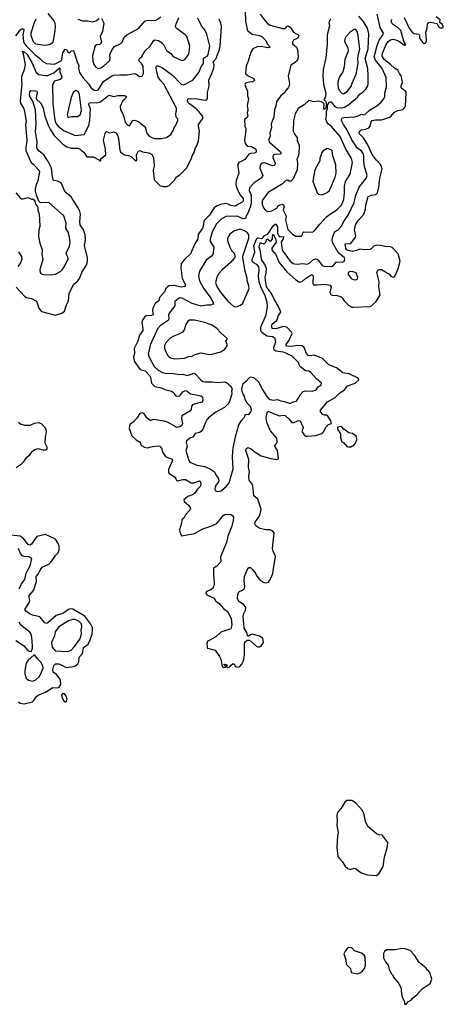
# Model space of a CAD drawing. Extents: x 1246230 to 1426786, y 660032 to 763141.
# Tile 416 of 566: x 1412911 to 1418058, y 662020 to 673978. Entities that reach past the tile are written whole.
import ezdxf

# ---------------------------------------------------------------- set-up
doc = ezdxf.new("R2010")
doc.units = 0

msp = doc.modelspace()

# ---------------------------------------------------------------- linework, layer by layer
at = {"layer": '0CON10XD'}
for points in [[(1415652, 674082), (1415654, 673956), (1415675, 673861), (1415685, 673844), (1415734, 673804), (1415825, 673788), (1415855, 673773), (1415894, 673735), (1415922, 673682), (1415954, 673645), (1415925, 673635), (1415845, 673652), (1415795, 673650), (1415745, 673625), (1415718, 673582), (1415689, 673475), (1415663, 673415), (1415656, 673325), (1415686, 673295), (1415755, 673265), (1415765, 673245), (1415745, 673222), (1415705, 673219), (1415655, 673206), (1415646, 673185), (1415680, 673110), (1415679, 673055), (1415690, 673015), (1415675, 672935), (1415684, 672885), (1415674, 672845), (1415684, 672805), (1415675, 672790), (1415644, 672765), (1415646, 672685), (1415658, 672655), (1415658, 672635), (1415643, 672515), (1415651, 672475), (1415666, 672455), (1415685, 672442), (1415728, 672438), (1415769, 672415), (1415779, 672405), (1415786, 672385), (1415779, 672365), (1415760, 672355), (1415715, 672353), (1415696, 672344), (1415645, 672282), (1415610, 672260), (1415574, 672245), (1415561, 672225), (1415560, 672195), (1415572, 672115), (1415543, 672025), (1415538, 671985), (1415542, 671955), (1415565, 671895), (1415590, 671850), (1415625, 671805), (1415627, 671775), (1415612, 671758), (1415560, 671735), (1415535, 671712), (1415475, 671722), (1415445, 671739), (1415415, 671745), (1415351, 671735), (1415302, 671715), (1415275, 671695), (1415218, 671605), (1415148, 671535), (1415145, 671488), (1415132, 671445), (1415080, 671370), (1415075, 671315), (1415039, 671255), (1414987, 671135), (1414915, 671067), (1414875, 671019), (1414868, 670965), (1414884, 670835), (1414920, 670765), (1414921, 670739), (1414875, 670729), (1414805, 670746), (1414775, 670748), (1414726, 670744), (1414705, 670733), (1414688, 670715), (1414673, 670675), (1414611, 670605), (1414601, 670565), (1414558, 670532), (1414527, 670475), (1414524, 670445), (1414533, 670395), (1414514, 670386), (1414447, 670383), (1414426, 670364), (1414406, 670335), (1414396, 670305), (1414409, 670225), (1414406, 670205), (1414365, 670145), (1414348, 670075), (1414304, 669985), (1414307, 669925), (1414294, 669885), (1414302, 669832), (1414372, 669735), (1414386, 669725), (1414435, 669715), (1414492, 669652), (1414501, 669635), (1414512, 669565), (1414555, 669525), (1414635, 669509), (1414675, 669487), (1414755, 669466), (1414785, 669448), (1414799, 669419), (1414818, 669405), (1414855, 669411), (1414895, 669458), (1414925, 669473), (1414945, 669467), (1414985, 669433), (1415111, 669411), (1415133, 669395), (1415137, 669355), (1415125, 669332), (1415015, 669304), (1414999, 669285), (1414993, 669245), (1414979, 669225), (1414883, 669165), (1414878, 669135), (1414889, 669069), (1414879, 669045), (1414857, 669033), (1414815, 669025), (1414780, 669050), (1414705, 669092), (1414665, 669103), (1414535, 669123), (1414505, 669109), (1414495, 669111), (1414455, 669144), (1414428, 669188), (1414415, 669200), (1414395, 669203), (1414372, 669195), (1414335, 669139), (1414286, 669084), (1414255, 669064), (1414244, 669045), (1414240, 669015), (1414272, 668925), (1414326, 668875), (1414365, 668853), (1414381, 668835), (1414383, 668815), (1414392, 668805), (1414427, 668787), (1414465, 668777), (1414525, 668793), (1414595, 668802), (1414615, 668798), (1414638, 668768), (1414648, 668725), (1414684, 668674), (1414705, 668661), (1414761, 668645), (1414766, 668625), (1414718, 668515), (1414718, 668478), (1414726, 668465), (1414792, 668425), (1414808, 668402), (1414817, 668385), (1414828, 668378), (1414894, 668394), (1414925, 668392), (1414995, 668354), (1415025, 668354), (1415096, 668376), (1415108, 668368), (1415112, 668342), (1415105, 668309), (1415072, 668278), (1415034, 668225), (1415012, 668208), (1414955, 668186), (1414904, 668145), (1414909, 668125), (1414961, 668081), (1414987, 668045), (1414979, 668021), (1414926, 667965), (1414904, 667926), (1414882, 667905), (1414877, 667863), (1414854, 667784), (1414855, 667760), (1414878, 667708), (1415035, 667739), (1415137, 667793), (1415235, 667825), (1415305, 667858), (1415345, 667906), (1415385, 667958), (1415405, 667969), (1415455, 667972), (1415475, 667969), (1415497, 667955), (1415507, 667935), (1415504, 667894), (1415487, 667825), (1415439, 667705), (1415425, 667627), (1415350, 667455), (1415355, 667395), (1415307, 667343), (1415267, 667315), (1415264, 667246), (1415273, 667125), (1415262, 667078), (1415235, 667052), (1415180, 667035), (1415173, 667015), (1415185, 666994), (1415274, 666954), (1415295, 666918), (1415335, 666889), (1415386, 666826), (1415435, 666791), (1415479, 666705), (1415490, 666630), (1415475, 666579), (1415355, 666539), (1415295, 666483), (1415204, 666435), (1415192, 666425), (1415184, 666405), (1415187, 666355), (1415192, 666345), (1415285, 666319), (1415339, 666245), (1415353, 666213), (1415373, 666125), (1415385, 666112), (1415410, 666115), (1415410, 666125), (1415390, 666145), (1415405, 666150), (1415428, 666145), (1415430, 666135), (1415420, 666125), (1415435, 666112), (1415465, 666118), (1415481, 666139), (1415505, 666158), (1415515, 666152), (1415535, 666123), (1415555, 666113), (1415585, 666124), (1415611, 666149), (1415629, 666191), (1415644, 666265), (1415642, 666405), (1415654, 666426), (1415675, 666442), (1415695, 666442), (1415715, 666433), (1415775, 666378), (1415805, 666362), (1415825, 666363), (1415845, 666374), (1415874, 666416), (1415864, 666465), (1415825, 666492), (1415735, 666514), (1415715, 666509), (1415695, 666490), (1415685, 666490), (1415679, 666499), (1415669, 666535), (1415639, 666589), (1415627, 666735), (1415633, 666767), (1415656, 666805), (1415659, 666845), (1415631, 666875), (1415572, 666912), (1415559, 666949), (1415563, 666997), (1415575, 667031), (1415627, 667053), (1415642, 667068), (1415645, 667095), (1415639, 667165), (1415644, 667216), (1415675, 667297), (1415695, 667327), (1415715, 667325), (1415745, 667297), (1415770, 667265), (1415795, 667215), (1415825, 667180), (1415872, 667145), (1415895, 667138), (1415934, 667146), (1415968, 667202), (1415987, 667253), (1415994, 667314), (1416019, 667455), (1416017, 667475), (1415990, 667520), (1415981, 667555), (1416001, 667745), (1415988, 667765), (1415955, 667784), (1415905, 667783), (1415828, 667798), (1415781, 667831), (1415767, 667855), (1415774, 667875), (1415828, 667955), (1415844, 668035), (1415803, 668155), (1415755, 668196), (1415745, 668315), (1415735, 668338), (1415699, 668385), (1415697, 668425), (1415705, 668485), (1415693, 668545), (1415695, 668635), (1415659, 668745), (1415662, 668768), (1415685, 668781), (1415725, 668766), (1415772, 668725), (1415845, 668683), (1415945, 668651), (1416005, 668639), (1416035, 668636), (1416056, 668644), (1416045, 668745), (1416009, 668805), (1416041, 668845), (1416037, 668895), (1415958, 668985), (1415912, 669085), (1415905, 669145), (1415916, 669205), (1415925, 669224), (1416065, 669166), (1416115, 669174), (1416135, 669170), (1416185, 669127), (1416218, 669088), (1416245, 669087), (1416295, 669111), (1416319, 669105), (1416354, 669025), (1416338, 668975), (1416366, 668935), (1416385, 668922), (1416408, 668918), (1416505, 668930), (1416585, 668953), (1416606, 668975), (1416630, 669030), (1416665, 669060), (1416698, 669072), (1416691, 669105), (1416654, 669164), (1416637, 669175), (1416614, 669176), (1416596, 669185), (1416567, 669215), (1416567, 669235), (1416651, 669339), (1416745, 669389), (1416797, 669443), (1416860, 669485), (1416895, 669532), (1416988, 669565), (1417031, 669605), (1417023, 669625), (1416915, 669677), (1416838, 669688), (1416759, 669749), (1416667, 669787), (1416592, 669862), (1416546, 669885), (1416485, 669902), (1416435, 669896), (1416415, 669901), (1416396, 669926), (1416368, 669998), (1416345, 670017), (1416295, 670021), (1416205, 670009), (1416155, 670015), (1416147, 670025), (1416150, 670035), (1416187, 670085), (1416221, 670165), (1416213, 670185), (1416156, 670245), (1416115, 670252), (1416025, 670225), (1415977, 670227), (1415974, 670254), (1415978, 670285), (1416035, 670325), (1416054, 670386), (1416085, 670425), (1416057, 670495), (1416002, 670582), (1415971, 670651), (1415911, 670735), (1415896, 670816), (1415894, 670846), (1415907, 670903), (1415909, 670955), (1415885, 671013), (1415850, 671065), (1415838, 671165), (1415819, 671215), (1415832, 671268), (1415845, 671270), (1415875, 671255), (1415885, 671258), (1415902, 671278), (1415915, 671315), (1415925, 671314), (1415955, 671290), (1415966, 671294), (1415982, 671318), (1415985, 671371), (1415995, 671369), (1416008, 671345), (1416024, 671305), (1416027, 671275), (1415975, 671205), (1415975, 671185), (1415985, 671167), (1416019, 671139), (1416035, 671092), (1416065, 671030), (1416155, 670915), (1416265, 670817), (1416312, 670792), (1416345, 670800), (1416383, 670835), (1416434, 670866)], [(1412865, 673780), (1412925, 673857), (1412936, 673865), (1412956, 673865), (1412963, 673855), (1412950, 673795), (1412956, 673715), (1412965, 673693), (1412990, 673660), (1413095, 673555), (1413152, 673512), (1413192, 673472), (1413235, 673444), (1413335, 673438), (1413415, 673478), (1413424, 673495), (1413437, 673575), (1413465, 673621), (1413478, 673618), (1413495, 673588), (1413515, 673574), (1413542, 673598), (1413565, 673602), (1413614, 673455), (1413629, 673425), (1413626, 673385), (1413637, 673337), (1413680, 673275), (1413751, 673195), (1413774, 673154), (1413807, 673127), (1413835, 673119), (1413863, 673127), (1413935, 673233), (1414025, 673292), (1414055, 673303), (1414128, 673308), (1414215, 673309), (1414305, 673324), (1414335, 673311), (1414365, 673289), (1414398, 673292), (1414414, 673326), (1414411, 673415), (1414392, 673445), (1414365, 673469), (1414359, 673485), (1414371, 673509), (1414397, 673533), (1414435, 673600), (1414497, 673655), (1414538, 673722), (1414555, 673732), (1414596, 673725), (1414638, 673698), (1414659, 673675), (1414695, 673603), (1414749, 673569), (1414775, 673532), (1414875, 673488), (1414895, 673484), (1414919, 673495), (1414965, 673560), (1414980, 673655), (1414943, 673773), (1414922, 673795), (1414825, 673867), (1414809, 673885), (1414806, 673905), (1414816, 673934), (1414845, 674006)], [(1412866, 671875), (1412915, 671814), (1412935, 671801), (1412955, 671801), (1413015, 671818), (1413055, 671800), (1413065, 671802), (1413085, 671790), (1413096, 671776), (1413108, 671735), (1413130, 671700), (1413132, 671665), (1413148, 671618), (1413153, 671553), (1413157, 671465), (1413144, 671424), (1413138, 671345), (1413154, 671265), (1413184, 671185), (1413181, 671125), (1413193, 671065), (1413158, 670955), (1413154, 670935), (1413158, 670908), (1413172, 670892), (1413200, 670885), (1413295, 670879), (1413345, 670888), (1413412, 670925), (1413429, 670941), (1413461, 670989), (1413499, 671075), (1413496, 671095), (1413478, 671125), (1413476, 671145), (1413517, 671225), (1413524, 671275), (1413518, 671335), (1413507, 671365), (1413504, 671395), (1413471, 671445), (1413475, 671505), (1413449, 671595), (1413336, 671696), (1413265, 671758), (1413165, 671752), (1413143, 671775), (1413114, 671845), (1413104, 671895), (1413104, 671925), (1413114, 671975), (1413135, 672025), (1413154, 672134), (1413147, 672147), (1413085, 672215), (1413055, 672236), (1412988, 672385), (1412988, 672425), (1413002, 672505), (1412987, 672705), (1412992, 672745), (1412974, 672865), (1412960, 672905), (1412925, 672965), (1412921, 672995), (1412940, 673195), (1412937, 673233), (1412936, 673294), (1412970, 673375), (1412982, 673435), (1412958, 673558), (1412945, 673595), (1412965, 673586), (1413001, 673555), (1413058, 673458), (1413111, 673335), (1413142, 673312), (1413215, 673299), (1413255, 673302), (1413326, 673334), (1413385, 673387), (1413395, 673393), (1413399, 673389), (1413397, 673345), (1413422, 673285), (1413419, 673265), (1413405, 673252), (1413335, 673233), (1413311, 673185), (1413313, 672955), (1413335, 672785), (1413342, 672745), (1413355, 672715), (1413380, 672685), (1413445, 672631), (1413585, 672570), (1413695, 672582), (1413752, 672695), (1413764, 672755), (1413770, 672895), (1413753, 672945), (1413754, 672966), (1413775, 672974), (1413845, 672968), (1413895, 672982), (1413995, 673062), (1414055, 673045), (1414105, 673056), (1414185, 673058), (1414207, 673047), (1414194, 673015), (1414162, 672988), (1414130, 672925), (1414137, 672885), (1414165, 672836), (1414177, 672797), (1414191, 672735), (1414225, 672698), (1414245, 672687), (1414285, 672754), (1414305, 672759), (1414355, 672743), (1414429, 672679), (1414439, 672665), (1414447, 672625), (1414461, 672591), (1414485, 672564), (1414515, 672546), (1414554, 672536), (1414635, 672535), (1414695, 672549), (1414746, 672584), (1414777, 672633), (1414788, 672665), (1414805, 672687), (1414832, 672755), (1414832, 672772), (1414814, 672795), (1414809, 672835), (1414818, 672875), (1414816, 672905), (1414661, 673195), (1414625, 673236), (1414595, 673282), (1414575, 673365), (1414571, 673395), (1414575, 673416), (1414595, 673417), (1414648, 673395), (1414769, 673305), (1414875, 673197), (1414905, 673186), (1415015, 673245), (1415088, 673335), (1415120, 673415), (1415143, 673447), (1415145, 673510), (1415187, 673535), (1415201, 673555), (1415223, 673655), (1415185, 673801), (1415159, 673855), (1415121, 673905), (1415076, 673995)], [(1412868, 670728), (1412975, 670616), (1412995, 670606), (1413053, 670593), (1413115, 670558), (1413142, 670475), (1413175, 670436), (1413345, 670390), (1413425, 670414), (1413455, 670440), (1413480, 670515), (1413506, 670564), (1413512, 670658), (1413567, 670765), (1413616, 670805), (1413639, 670835), (1413665, 670908), (1413727, 671003), (1413736, 671046), (1413735, 671087), (1413700, 671235), (1413711, 671305), (1413705, 671365), (1413687, 671425), (1413644, 671485), (1413641, 671525), (1413649, 671615), (1413638, 671665), (1413537, 671825), (1413462, 671885), (1413415, 671995), (1413375, 672018), (1413320, 672025), (1413308, 672065), (1413296, 672175), (1413257, 672257), (1413205, 672337), (1413145, 672386), (1413124, 672414), (1413120, 672435), (1413125, 672495), (1413105, 672615), (1413111, 672709), (1413103, 672885), (1413069, 672989), (1413036, 673045), (1413030, 673075), (1413033, 673097), (1413045, 673120), (1413105, 673114), (1413118, 673108), (1413123, 673095), (1413110, 673035), (1413113, 673015), (1413170, 672965), (1413198, 672905), (1413215, 672808), (1413258, 672698), (1413285, 672642), (1413330, 672570), (1413435, 672466), (1413484, 672435), (1413535, 672417), (1413615, 672419), (1413645, 672406), (1413667, 672387), (1413694, 672365), (1413725, 672314), (1413805, 672314), (1413882, 672272), (1413885, 672263), (1413895, 672262), (1413898, 672275), (1413890, 672285), (1413958, 672335), (1413953, 672405), (1413931, 672515), (1413955, 672612), (1413965, 672620), (1414005, 672604), (1414055, 672618), (1414083, 672603), (1414101, 672575), (1414111, 672535), (1414127, 672395), (1414137, 672375), (1414161, 672351), (1414185, 672338), (1414235, 672329), (1414265, 672316), (1414317, 672263), (1414325, 672264), (1414333, 672275), (1414332, 672338), (1414355, 672385), (1414372, 672388), (1414405, 672375), (1414482, 672362), (1414515, 672340), (1414536, 672305), (1414545, 672205), (1414533, 672145), (1414544, 672035), (1414614, 671964), (1414654, 671954), (1414695, 671952), (1414726, 671965), (1414791, 672029), (1414812, 672065), (1414858, 672095), (1414939, 672175), (1414994, 672285), (1415006, 672325), (1415034, 672375), (1415044, 672415), (1415062, 672445), (1415084, 672505), (1415096, 672625), (1415084, 672685), (1415085, 672705), (1415139, 672785), (1415133, 672805), (1415089, 672865), (1415057, 672897), (1414974, 672955), (1414956, 672975), (1414950, 672995), (1414955, 673012), (1414965, 673020), (1414998, 673018), (1415045, 673020), (1415165, 672999), (1415184, 673005), (1415194, 673025), (1415193, 673095), (1415213, 673175), (1415208, 673245), (1415246, 673324), (1415268, 673395), (1415272, 673425), (1415262, 673465), (1415298, 673505), (1415313, 673557), (1415336, 673605), (1415347, 673655), (1415365, 673895), (1415356, 673935), (1415335, 673983)], [(1413107, 673983), (1413089, 673939), (1413047, 673815), (1413048, 673785), (1413075, 673715), (1413105, 673683), (1413215, 673670), (1413275, 673676), (1413316, 673705), (1413328, 673745), (1413344, 673846), (1413348, 673895), (1413344, 673935), (1413325, 673970), (1413258, 674055)], [(1413616, 673986), (1413676, 673966), (1413735, 673964), (1413805, 673951), (1413845, 673968), (1413877, 673993)], [(1413905, 673991), (1413932, 673935), (1413919, 673835), (1413890, 673775), (1413904, 673705), (1413888, 673675), (1413845, 673672), (1413829, 673661), (1413794, 673544), (1413799, 673475), (1413811, 673435), (1413835, 673400), (1413865, 673387), (1413896, 673394), (1413935, 673416), (1414002, 673478), (1414012, 673508), (1414008, 673555), (1414033, 673615), (1414065, 673654), (1414142, 673688), (1414156, 673704), (1414182, 673765), (1414212, 673795), (1414355, 673873), (1414435, 673963), (1414475, 673974), (1414535, 673969), (1414565, 673973), (1414628, 674012)], [(1416174, 673294), (1416188, 673205), (1416186, 673175), (1416175, 673149), (1416148, 673122), (1416134, 673095), (1416083, 673055), (1416032, 672985), (1416029, 672945), (1416007, 672883), (1415998, 672795), (1415966, 672715), (1415971, 672665), (1415952, 672605), (1415954, 672565), (1415936, 672516), (1415951, 672485), (1416080, 672375), (1416088, 672355), (1416075, 672345), (1416005, 672341), (1415989, 672331), (1415987, 672305), (1416017, 672235), (1416012, 672215), (1416003, 672207), (1415984, 672205), (1415885, 672238), (1415857, 672235), (1415842, 672225), (1415833, 672205), (1415829, 672175), (1415866, 672084), (1415846, 672055), (1415760, 671995), (1415702, 671935), (1415701, 671905), (1415722, 671845), (1415724, 671755), (1415717, 671715), (1415688, 671635), (1415666, 671605), (1415655, 671565), (1415625, 671561), (1415555, 671593), (1415415, 671586), (1415358, 671555), (1415302, 671498), (1415255, 671408), (1415224, 671315), (1415227, 671285), (1415269, 671215), (1415256, 671125), (1415242, 671105), (1415175, 671058), (1415095, 670925), (1415082, 670865), (1415095, 670805), (1415145, 670716), (1415233, 670595), (1415260, 670545), (1415260, 670525), (1415228, 670512), (1415185, 670512), (1415115, 670497), (1415005, 670530), (1414885, 670598), (1414855, 670599), (1414835, 670588), (1414798, 670555), (1414795, 670502), (1414726, 670415), (1414721, 670395), (1414724, 670345), (1414717, 670323), (1414622, 670265), (1414585, 670225), (1414497, 670025), (1414474, 669915), (1414485, 669881), (1414545, 669767), (1414592, 669722), (1414645, 669693), (1414675, 669685), (1414775, 669682), (1414855, 669667), (1414895, 669672), (1414945, 669658), (1414975, 669664), (1415027, 669687), (1415045, 669678), (1415102, 669612), (1415136, 669584), (1415165, 669578), (1415255, 669581), (1415315, 669572), (1415398, 669578), (1415425, 669571), (1415472, 669532), (1415491, 669495), (1415486, 669465), (1415489, 669435), (1415465, 669352), (1415448, 669315), (1415400, 669270), (1415295, 669213), (1415205, 669143), (1415185, 669120), (1415170, 669085), (1415135, 669005), (1415115, 668976), (1415095, 668964), (1415045, 668952), (1415015, 668907), (1414985, 668900), (1414938, 668865), (1414933, 668845), (1414944, 668796), (1414928, 668745), (1414966, 668625), (1414980, 668605), (1415065, 668567), (1415162, 668552), (1415231, 668521), (1415278, 668488), (1415295, 668449), (1415321, 668411), (1415329, 668385), (1415326, 668365), (1415292, 668315), (1415281, 668275), (1415285, 668262), (1415309, 668249), (1415358, 668255), (1415425, 668314), (1415458, 668355), (1415506, 668525), (1415497, 668665), (1415502, 668735), (1415503, 668775), (1415533, 668913), (1415574, 669056), (1415608, 669112), (1415641, 669149), (1415651, 669179), (1415665, 669188), (1415695, 669182), (1415715, 669208), (1415726, 669235), (1415719, 669275), (1415675, 669322), (1415650, 669365), (1415642, 669405), (1415625, 669432), (1415614, 669464), (1415611, 669495), (1415625, 669559), (1415665, 669590), (1415705, 669634), (1415725, 669640), (1415758, 669628), (1415817, 669577), (1415859, 669489), (1415915, 669403), (1415935, 669378), (1415955, 669365), (1415995, 669357), (1416045, 669365), (1416085, 669348), (1416125, 669342), (1416185, 669320), (1416205, 669319), (1416234, 669336), (1416275, 669346), (1416300, 669385), (1416318, 669422), (1416356, 669464), (1416385, 669469), (1416466, 669466), (1416515, 669481), (1416532, 669515), (1416576, 669545), (1416578, 669565), (1416519, 669615), (1416450, 669695), (1416425, 669711), (1416383, 669715), (1416325, 669756), (1416316, 669765), (1416297, 669815), (1416223, 669893), (1416115, 669941), (1416025, 669951), (1416002, 669965), (1415997, 669995), (1416024, 670064), (1416014, 670104), (1415987, 670127), (1415915, 670136), (1415855, 670179), (1415839, 670205), (1415842, 670245), (1415906, 670395), (1415922, 670495), (1415917, 670545), (1415895, 670625), (1415839, 670735), (1415821, 670795), (1415812, 670865), (1415821, 670935), (1415815, 670975), (1415794, 671005), (1415754, 671025), (1415735, 671045), (1415734, 671065), (1415768, 671155), (1415757, 671235), (1415791, 671319), (1415807, 671327), (1415845, 671320), (1415861, 671325), (1415884, 671356), (1415927, 671375), (1415995, 671478), (1416015, 671494), (1416023, 671493), (1416044, 671464), (1416045, 671387), (1416058, 671355), (1416075, 671339), (1416115, 671345), (1416112, 671315), (1416086, 671275), (1416102, 671185), (1416114, 671164), (1416196, 671046), (1416235, 671017), (1416255, 671012), (1416285, 671008), (1416345, 671015), (1416405, 671010), (1416435, 671024), (1416481, 671065), (1416505, 671074), (1416525, 671068), (1416543, 671053), (1416585, 670992), (1416605, 670986), (1416691, 670979), (1416714, 670986), (1416762, 671038), (1416834, 671034), (1416855, 671042), (1416863, 671065), (1416858, 671085), (1416779, 671149), (1416711, 671271), (1416707, 671303), (1416716, 671345), (1416735, 671392), (1416745, 671406), (1416781, 671425), (1416819, 671471), (1416842, 671515), (1416905, 671612), (1416976, 671756), (1416995, 671845), (1417036, 671945), (1417125, 672058), (1417133, 672085), (1417101, 672195), (1417092, 672252), (1417093, 672325), (1417084, 672354), (1417065, 672382), (1417013, 672423), (1416945, 672519), (1416886, 672645), (1416844, 672705), (1416821, 672755), (1416821, 672769), (1416830, 672785), (1416848, 672792), (1416985, 672797), (1417025, 672809), (1417065, 672831), (1417094, 672824), (1417105, 672828), (1417160, 672880), (1417250, 672930), (1417303, 672977), (1417334, 673016), (1417349, 673045), (1417347, 673085), (1417366, 673164), (1417364, 673275), (1417317, 673385), (1417235, 673485), (1417218, 673525), (1417255, 673665), (1417279, 673731), (1417323, 673795), (1417330, 673815), (1417289, 673885), (1417256, 674045)], [(1415834, 674044), (1415894, 673965), (1415923, 673933), (1415955, 673911), (1416105, 673871), (1416137, 673873), (1416162, 673898), (1416175, 673902), (1416201, 673885), (1416238, 673825), (1416295, 673796), (1416302, 673785), (1416289, 673755), (1416239, 673731), (1416226, 673704), (1416226, 673685), (1416273, 673643), (1416287, 673615), (1416295, 673535), (1416292, 673498), (1416275, 673471), (1416206, 673424), (1416174, 673294)], [(1416689, 673985), (1416666, 673945), (1416676, 673905), (1416648, 673795), (1416648, 673685), (1416629, 673515), (1416597, 673375), (1416594, 673294), (1416602, 673195), (1416629, 673085), (1416628, 673042), (1416612, 673015), (1416612, 673005), (1416630, 672985), (1416636, 672964), (1416638, 672945), (1416625, 672898), (1416615, 672888), (1416605, 672900), (1416609, 672959), (1416575, 672980), (1416545, 672990), (1416485, 672982), (1416425, 672998), (1416367, 672943), (1416295, 672900), (1416258, 672835), (1416239, 672755), (1416233, 672625), (1416253, 672585), (1416284, 672545), (1416282, 672512), (1416306, 672455), (1416308, 672418), (1416297, 672325), (1416280, 672285), (1416288, 672235), (1416281, 672155), (1416233, 672047), (1416205, 672017), (1416185, 672016), (1416165, 672028), (1416145, 672026), (1416104, 671986), (1415931, 671879), (1415867, 671795), (1415858, 671775), (1415858, 671735), (1415875, 671692), (1415895, 671668), (1415905, 671658), (1415935, 671647), (1415974, 671656), (1416035, 671688), (1416053, 671717), (1416075, 671731), (1416095, 671738), (1416115, 671730), (1416126, 671705), (1416114, 671665), (1416148, 671592), (1416142, 671545), (1416170, 671430), (1416225, 671374), (1416265, 671349)], [(1416265, 671349), (1416335, 671351), (1416345, 671357), (1416352, 671388), (1416365, 671401), (1416465, 671399), (1416495, 671414), (1416558, 671495), (1416639, 671585), (1416675, 671614), (1416765, 671670), (1416819, 671725), (1416851, 671795), (1416858, 671875), (1416857, 671955), (1416869, 672011), (1416928, 672102), (1416953, 672245), (1416943, 672293), (1416869, 672415), (1416805, 672559), (1416695, 672685), (1416665, 672711), (1416642, 672732), (1416632, 672775), (1416638, 672805), (1416637, 672863), (1416650, 672895), (1416649, 672941), (1416671, 672975), (1416685, 672982), (1416695, 672980), (1416733, 672933), (1416765, 672913), (1416815, 672908), (1416858, 672915), (1416911, 672949), (1417014, 673036), (1417045, 673074), (1417082, 673098), (1417116, 673135), (1417140, 673175), (1417146, 673195), (1417147, 673295), (1417141, 673385), (1417110, 673505), (1417143, 673625), (1417155, 673805), (1417137, 673877), (1417088, 673958), (1417030, 674020)], [(1416434, 670866), (1416455, 670881), (1416465, 670879), (1416475, 670866), (1416474, 670774), (1416479, 670759), (1416525, 670756), (1416615, 670767), (1416685, 670755), (1416694, 670734), (1416680, 670665), (1416691, 670641), (1416715, 670630), (1416755, 670632), (1416815, 670612), (1416835, 670598), (1416853, 670565), (1416912, 670505), (1416945, 670488), (1416965, 670485), (1417165, 670493), (1417185, 670503), (1417204, 670525), (1417244, 670555), (1417289, 670635), (1417276, 670735), (1417278, 670795), (1417252, 670908), (1417264, 670936), (1417277, 670943), (1417305, 670944), (1417405, 670888), (1417422, 670865), (1417435, 670855), (1417455, 670852), (1417478, 670875), (1417510, 670955), (1417532, 671045), (1417511, 671135), (1417435, 671212), (1417415, 671220), (1417346, 671224), (1417297, 671237), (1417245, 671238), (1417215, 671227), (1417183, 671197), (1417165, 671189), (1417095, 671185), (1417045, 671193), (1417005, 671174), (1416955, 671164), (1416901, 671175), (1416885, 671185), (1416873, 671205), (1416865, 671254), (1416935, 671261), (1416993, 671335), (1416996, 671355), (1416979, 671425), (1416991, 671485), (1417027, 671543), (1417093, 671617), (1417111, 671675), (1417116, 671725), (1417145, 671831), (1417185, 671848), (1417239, 671855), (1417258, 671875), (1417275, 671945), (1417285, 672055), (1417317, 672165), (1417300, 672215), (1417245, 672272), (1417195, 672339), (1417138, 672468), (1417090, 672545), (1417036, 672595), (1417037, 672615), (1417059, 672641), (1417115, 672649), (1417155, 672665), (1417171, 672685), (1417182, 672738), (1417195, 672755), (1417235, 672762), (1417305, 672760), (1417335, 672768), (1417415, 672800), (1417464, 672855), (1417505, 672875), (1417565, 672888), (1417600, 672925), (1417605, 673095), (1417601, 673105), (1417557, 673137), (1417546, 673155), (1417546, 673175), (1417562, 673215), (1417555, 673264), (1417545, 673297), (1417524, 673324), (1417506, 673365), (1417465, 673390), (1417418, 673435), (1417338, 673495), (1417315, 673535), (1417320, 673570), (1417363, 673675), (1417388, 673712), (1417415, 673732), (1417445, 673741), (1417465, 673739), (1417515, 673721), (1417585, 673667), (1417595, 673667), (1417597, 673673), (1417578, 673718), (1417542, 673845), (1417515, 673875), (1417454, 673914), (1417434, 673934), (1417426, 673955), (1417433, 673985)], [(1417584, 674004), (1417643, 673875), (1417679, 673825), (1417705, 673809), (1417761, 673801), (1417768, 673788), (1417769, 673755), (1417805, 673707), (1417825, 673690), (1417844, 673696), (1417855, 673725), (1417847, 673825), (1417860, 673875), (1417865, 673922), (1417883, 673945), (1417905, 673949), (1417981, 673931), (1417998, 673895), (1418015, 673879), (1418045, 673878), (1418056, 673884), (1418058, 673895), (1418045, 673924), (1418014, 673944), (1418019, 673975), (1417971, 674011)], [(1416845, 673078), (1416855, 673081), (1416895, 673109), (1416939, 673165), (1416951, 673209), (1417000, 673315), (1417025, 673445), (1417019, 673505), (1417028, 673565), (1417045, 673620), (1417025, 673780), (1417015, 673827), (1416995, 673860), (1416975, 673859), (1416925, 673827), (1416872, 673768), (1416860, 673745), (1416859, 673715), (1416899, 673635), (1416902, 673595), (1416861, 673495), (1416853, 673407), (1416837, 673345), (1416795, 673285), (1416776, 673225), (1416775, 673185), (1416782, 673152), (1416793, 673123), (1416825, 673085), (1416845, 673078)], [(1413505, 672796), (1413545, 672804), (1413615, 672804), (1413645, 672821), (1413663, 672875), (1413638, 673068), (1413622, 673105), (1413595, 673120), (1413562, 673095), (1413536, 673035), (1413487, 672827), (1413492, 672802), (1413505, 672796)], [(1416585, 671851), (1416645, 671878), (1416675, 671905), (1416746, 672065), (1416757, 672115), (1416754, 672215), (1416716, 672325), (1416708, 672385), (1416695, 672399), (1416645, 672412), (1416598, 672385), (1416583, 672367), (1416576, 672335), (1416557, 672295), (1416556, 672265), (1416497, 672155), (1416474, 672015), (1416526, 671876), (1416540, 671860), (1416585, 671851)], [(1415515, 670492), (1415555, 670493), (1415595, 670510), (1415624, 670536), (1415698, 670715), (1415696, 670745), (1415676, 670805), (1415674, 670835), (1415650, 670925), (1415621, 671085), (1415622, 671105), (1415696, 671325), (1415695, 671365), (1415678, 671388), (1415641, 671415), (1415585, 671432), (1415512, 671408), (1415465, 671374), (1415434, 671325), (1415436, 671295), (1415463, 671215), (1415484, 671175), (1415515, 671141), (1415529, 671101), (1415521, 671085), (1415471, 671029), (1415375, 670945), (1415329, 670895), (1415311, 670859), (1415292, 670785), (1415301, 670745), (1415345, 670671), (1415435, 670564), (1415515, 670492)], [(1412895, 671160), (1412933, 671103), (1412936, 671065), (1412915, 671015), (1412888, 670982)], [(1416975, 670817), (1417005, 670824), (1417015, 670830), (1417021, 670845), (1416999, 670905), (1416949, 670921), (1416916, 670914), (1416903, 670905), (1416904, 670885), (1416937, 670835), (1416975, 670817)], [(1414795, 669858), (1414855, 669863), (1414915, 669867), (1414965, 669886), (1415005, 669891), (1415045, 669910), (1415115, 669931), (1415215, 669913), (1415245, 669916), (1415355, 669946), (1415403, 669975), (1415433, 670017), (1415431, 670035), (1415414, 670075), (1415430, 670095), (1415430, 670105), (1415354, 670174), (1415305, 670229), (1415250, 670270), (1415145, 670303), (1415035, 670329), (1414973, 670327), (1414955, 670315), (1414928, 670275), (1414909, 670211), (1414889, 670185), (1414845, 670157), (1414785, 670135), (1414739, 670111), (1414687, 670055), (1414672, 670022), (1414671, 669985), (1414682, 669955), (1414707, 669905), (1414725, 669886), (1414745, 669872), (1414795, 669858)], [(1412870, 668540), (1412932, 668585), (1412965, 668618), (1412997, 668663), (1413035, 668695), (1413064, 668735), (1413095, 668759), (1413135, 668770), (1413196, 668754), (1413225, 668756), (1413247, 668765), (1413246, 668785), (1413226, 668825), (1413222, 668845), (1413223, 668905), (1413238, 668975), (1413230, 669015), (1413175, 669069), (1413145, 669083), (1413088, 669072), (1413035, 669049), (1412975, 669048), (1412920, 669065), (1412895, 669088)], [(1416905, 668789), (1416935, 668792), (1416975, 668815), (1416990, 668835), (1417008, 668875), (1417004, 668915), (1416955, 668953), (1416911, 668961), (1416849, 669005), (1416825, 669032), (1416804, 669036), (1416774, 669026), (1416774, 669005), (1416807, 668947), (1416810, 668895), (1416827, 668855), (1416848, 668838), (1416885, 668793), (1416905, 668789)], [(1412895, 665694), (1412915, 665676), (1412965, 665669), (1413065, 665695), (1413085, 665711), (1413110, 665755), (1413134, 665776), (1413225, 665812), (1413315, 665868), (1413375, 665862), (1413390, 665870), (1413411, 665905), (1413408, 665955), (1413392, 665985), (1413358, 666025), (1413318, 666055), (1413313, 666085), (1413326, 666134), (1413347, 666153), (1413385, 666154), (1413433, 666133), (1413475, 666111), (1413545, 666118), (1413590, 666130), (1413618, 666155), (1413630, 666180), (1413632, 666235), (1413675, 666282), (1413686, 666345), (1413699, 666361), (1413744, 666395), (1413767, 666445), (1413790, 666515), (1413795, 666555), (1413794, 666595), (1413776, 666635), (1413702, 666735), (1413555, 666818), (1413525, 666821), (1413505, 666815), (1413435, 666768), (1413355, 666742), (1413255, 666654), (1413235, 666643), (1413215, 666654), (1413156, 666726), (1413065, 666747), (1413040, 666760), (1412985, 666794), (1412975, 666815), (1413031, 666905), (1413033, 666925), (1413025, 666965), (1413028, 666985), (1413078, 667045), (1413087, 667065), (1413114, 667156), (1413112, 667215), (1413137, 667243), (1413155, 667285), (1413185, 667328), (1413265, 667366), (1413301, 667405), (1413349, 667475), (1413377, 667503), (1413389, 667541), (1413390, 667585), (1413376, 667626), (1413348, 667668), (1413225, 667724), (1413119, 667701), (1413055, 667609), (1413035, 667595), (1413015, 667603), (1412955, 667681), (1412917, 667707), (1412695, 667729)], [(1412904, 667066), (1412935, 667126), (1412975, 667178), (1412991, 667255), (1413037, 667345), (1413057, 667435), (1413022, 667455), (1412965, 667460), (1412945, 667467), (1412923, 667493), (1412897, 667555)], [(1413035, 666306), (1413055, 666308), (1413066, 666344), (1413067, 666375), (1413058, 666478), (1413045, 666525), (1413032, 666545), (1412927, 666625), (1412905, 666663)], [(1413495, 666304), (1413535, 666322), (1413578, 666365), (1413643, 666455), (1413656, 666485), (1413662, 666525), (1413657, 666565), (1413666, 666606), (1413661, 666641), (1413629, 666675), (1413585, 666695), (1413555, 666695), (1413505, 666677), (1413388, 666605), (1413342, 666545), (1413334, 666495), (1413298, 666415), (1413306, 666356), (1413342, 666312), (1413495, 666304)], [(1412865, 666440), (1412956, 666376), (1413014, 666314), (1413035, 666306)], [(1413065, 665943), (1413109, 665961), (1413151, 666000), (1413178, 666052), (1413195, 666105), (1413193, 666125), (1413172, 666172), (1413126, 666215), (1413095, 666260), (1413085, 666260), (1413015, 666200), (1412989, 666165), (1412973, 666075), (1412973, 666033), (1412989, 665979), (1413017, 665957), (1413065, 665943)], [(1413475, 665692), (1413488, 665725), (1413472, 665772), (1413455, 665790), (1413435, 665793), (1413419, 665775), (1413422, 665755), (1413445, 665710), (1413465, 665692), (1413475, 665692)], [(1417245, 663584), (1417276, 663605), (1417328, 663695), (1417342, 663808), (1417381, 663935), (1417382, 663985), (1417325, 664066), (1417314, 664074), (1417275, 664079), (1417245, 664091), (1417139, 664179), (1417112, 664242), (1417095, 664327), (1417075, 664374), (1417004, 664455), (1416967, 664485), (1416945, 664494), (1416885, 664495), (1416862, 664475), (1416812, 664395), (1416771, 664349), (1416765, 664315), (1416770, 664245), (1416766, 664196), (1416780, 664105), (1416771, 664065), (1416764, 663925), (1416778, 663815), (1416795, 663789), (1416831, 663755), (1416866, 663696), (1416898, 663668), (1416925, 663659), (1416975, 663673), (1417000, 663665), (1417030, 663635), (1417063, 663615), (1417132, 663592), (1417245, 663584)], [(1417015, 662391), (1417070, 662415), (1417101, 662455), (1417113, 662497), (1417107, 662597), (1417097, 662615), (1417065, 662641), (1416979, 662669), (1416945, 662706), (1416905, 662708), (1416895, 662703), (1416865, 662666), (1416849, 662635), (1416875, 662560), (1416878, 662508), (1416930, 662455), (1416938, 662408), (1417015, 662391)], [(1417585, 662020), (1417605, 662022), (1417634, 662056), (1417670, 662075), (1417683, 662095), (1417736, 662135), (1417802, 662208), (1417898, 662272), (1417919, 662325), (1417894, 662405), (1417845, 662461), (1417765, 662529), (1417706, 662615), (1417655, 662674), (1417593, 662693), (1417555, 662697), (1417479, 662681), (1417370, 662680), (1417345, 662663), (1417331, 662639), (1417331, 662585), (1417356, 662535), (1417388, 662495), (1417402, 662445), (1417426, 662396), (1417443, 662375), (1417447, 662355), (1417515, 662277), (1417547, 662215), (1417547, 662175), (1417560, 662105), (1417586, 662056), (1417585, 662020)]]:
    msp.add_lwpolyline(points, dxfattribs=at)

doc.saveas('drawing.dxf')
